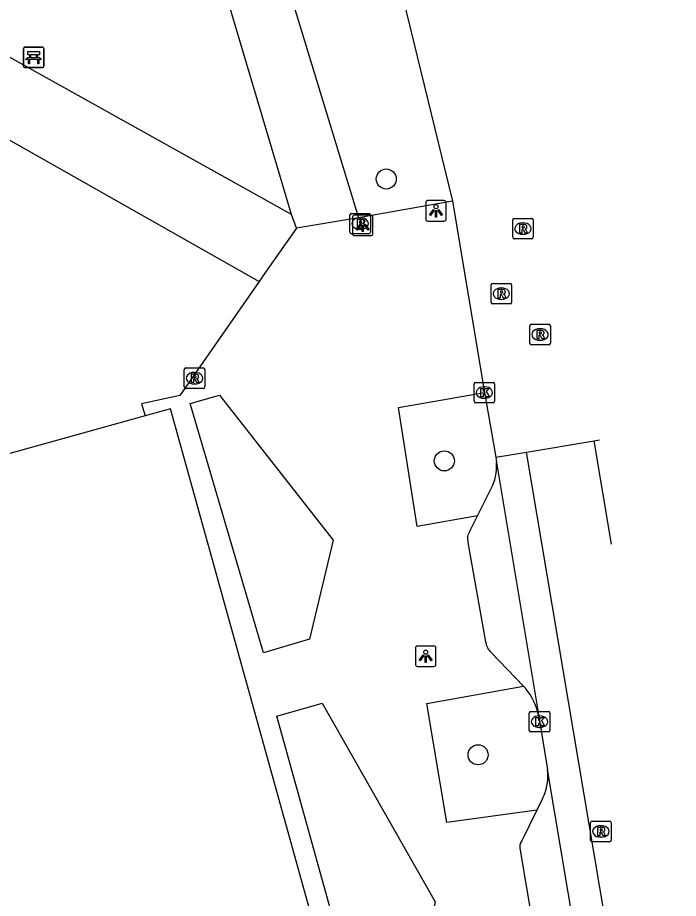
# Model space of a CAD drawing. Extents: x 163686 to 164493, y 382719 to 383870.
# Drawn here: x 164260 to 164292.21, y 383270.16 to 383313.12 of the extents above; entities that cross this region are included whole.
import ezdxf

# ---------------------------------------------------------------- set-up
doc = ezdxf.new("R2010")
doc.units = 0
for name, color, linetype in [('IMGEO_Bank', 7, 'Continuous'), ('IMGEO_Boom', 7, 'Continuous'), ('IMGEO_Brandkraan', 7, 'Continuous'), ('IMGEO_Kolk', 7, 'Continuous'), ('IMGEO_Lichtpunt', 7, 'Continuous'), ('IMGEO_Pand', 7, 'Continuous'), ('IMGEO_Parkeervlak_open', 7, 'Continuous'), ('IMGEO_Rijbaan_lokaal_gesloten', 7, 'Continuous'), ('IMGEO_Rijbaan_lokaal_open', 7, 'Continuous'), ('IMGEO_Rioolput', 7, 'Continuous'), ('IMGEO_Voetpad_gesloten', 7, 'Continuous'), ('IMGEO_Voetpad_open', 7, 'Continuous')]:
    doc.layers.add(name, color=color, linetype=linetype)

msp = doc.modelspace()

# ---------------------------------------------------------------- linework, layer by layer
at = {"layer": 'IMGEO_Bank'}
for p, q in [((164260.283, 383310.756), (164260.283, 383311.597)), ((164260.283, 383311.597), (164260.283, 383310.756)), ((164260.358, 383311.681), (164261.199, 383311.681)), ((164261.199, 383311.681), (164260.358, 383311.681)), ((164261.283, 383311.606), (164261.283, 383310.765)), ((164261.283, 383310.765), (164261.283, 383311.606)), ((164260.98, 383311.079), (164260.587, 383311.079)), ((164260.592, 383311.187), (164260.592, 383311.293)), ((164260.636, 383311.293), (164260.636, 383311.187)), ((164260.924, 383311.299), (164260.642, 383311.299)), ((164260.642, 383311.181), (164260.924, 383311.181)), ((164260.93, 383311.187), (164260.93, 383311.293)), ((164260.974, 383311.293), (164260.974, 383311.187)), ((164261.208, 383310.681), (164260.367, 383310.681)), ((164260.367, 383310.681), (164261.208, 383310.681))]:
    msp.add_line(p, q, dxfattribs=at)
for points in [[(164260.586, 383311.299), (164260.5, 383311.299), (164260.5, 383311.46), (164261.063, 383311.46), (164261.063, 383311.299), (164260.98, 383311.299)], [(164260.53, 383311.079), (164260.388, 383311.079), (164260.5, 383311.181), (164260.586, 383311.181)], [(164260.58, 383311.072), (164260.58, 383310.865), (164260.537, 383310.865), (164260.537, 383311.072)], [(164260.98, 383311.181), (164261.063, 383311.181), (164261.175, 383311.079), (164261.036, 383311.079)], [(164261.03, 383311.072), (164261.03, 383310.865), (164260.986, 383310.865), (164260.986, 383311.072)]]:
    msp.add_lwpolyline(points, dxfattribs=at)
for centre, radius, start, end in [((164260.361, 383311.603), 0.0779, 92.4484, 184.2845), ((164260.361, 383311.603), 0.0779, 92.4484, 184.2845), ((164261.205, 383311.603), 0.0779, 2.4484, 94.2845), ((164261.205, 383311.603), 0.0779, 2.4484, 94.2845), ((164260.53, 383311.072), 0.00671, 2.8957, 87.1043), ((164260.587, 383311.072), 0.00671, 92.8957, 177.1043), ((164260.585, 383311.292), 0.00671, 2.8957, 87.1043), ((164260.585, 383311.188), 0.00671, 272.8957, 357.1043), ((164260.642, 383311.292), 0.00671, 92.8957, 177.1043), ((164260.642, 383311.188), 0.00671, 182.8957, 267.1043), ((164260.924, 383311.292), 0.00671, 2.8957, 87.1043), ((164260.924, 383311.188), 0.00671, 272.8957, 357.1043), ((164260.981, 383311.292), 0.00671, 92.8957, 177.1043), ((164260.981, 383311.188), 0.00671, 182.8957, 267.1043), ((164260.979, 383311.072), 0.00671, 2.8957, 87.1043), ((164261.036, 383311.072), 0.00671, 92.8957, 177.1043), ((164260.361, 383310.759), 0.0779, 182.4484, 274.2845), ((164260.361, 383310.759), 0.0779, 182.4484, 274.2845), ((164261.205, 383310.759), 0.0779, 272.4484, 4.2845), ((164261.205, 383310.759), 0.0779, 272.4484, 4.2845)]:
    msp.add_arc(centre, radius, start, end, dxfattribs=at)
at = {"layer": 'IMGEO_Boom'}
for centre in [(164277.974, 383305.249), (164280.805, 383291.502), (164282.45, 383277.165)]:
    msp.add_circle(centre, 0.489, dxfattribs=at)
at = {"layer": 'IMGEO_Brandkraan'}
for p, q in [((164276.2, 383302.648), (164276.2, 383303.5)), ((164276.275, 383303.574), (164277.127, 383303.574)), ((164276.688, 383303.354), (164276.713, 383303.354)), ((164277.201, 383303.5), (164277.201, 383302.648)), ((164277.127, 383302.574), (164276.275, 383302.574)), ((164276.711, 383302.794), (164276.686, 383302.794))]:
    msp.add_line(p, q, dxfattribs=at)
for points in [[(164276.2, 383302.648), (164276.2, 383303.5)], [(164276.275, 383303.574), (164277.127, 383303.574)], [(164276.548, 383303.274), (164276.548, 383302.874), (164276.761, 383302.874)], [(164276.779, 383303.274), (164276.548, 383303.274)], [(164277.201, 383303.5), (164277.201, 383302.648)], [(164276.727, 383303.193), (164276.673, 383303.193), (164276.673, 383303.117)], [(164276.673, 383303.117), (164276.726, 383303.117)], [(164276.735, 383303.041), (164276.673, 383303.041), (164276.673, 383302.96)], [(164276.673, 383302.96), (164276.735, 383302.96)], [(164277.127, 383302.574), (164276.275, 383302.574)]]:
    msp.add_lwpolyline(points, dxfattribs=at)
for centre, radius, start, end in [((164276.277, 383303.498), 0.0765, 91.552, 178.448), ((164276.277, 383303.498), 0.0765, 91.552, 178.448), ((164276.783, 383303.129), 0.145, 59.4692, 91.5367), ((164276.808, 383303.176), 0.0922, 285.5137, 58.1501), ((164277.125, 383303.498), 0.0765, 1.552, 88.448), ((164277.125, 383303.498), 0.0765, 1.552, 88.448), ((164276.728, 383303.155), 0.0379, 267.8285, 90.9355), ((164276.736, 383303), 0.0404, 269.8759, 90.5077), ((164276.767, 383303.125), 0.251, 268.6676, 293.5347), ((164276.813, 383302.984), 0.105, 301.3115, 78.989), ((164276.277, 383302.65), 0.0765, 181.552, 268.448), ((164276.277, 383302.65), 0.0765, 181.552, 268.448), ((164277.125, 383302.65), 0.0765, 271.552, 358.448), ((164277.125, 383302.65), 0.0765, 271.552, 358.448)]:
    msp.add_arc(centre, radius, start, end, dxfattribs=at)
for centre, major_axis, ratio, start_param, end_param in [((164276.687, 383303.074), (-0.387, 0.002), 0.722429, 4.712389, 7.853982), ((164276.712, 383303.074), (-0.39, 0.002), 0.717154, 1.570796, 4.712389)]:
    msp.add_ellipse(centre, major_axis=major_axis, ratio=ratio, start_param=start_param, end_param=end_param, dxfattribs=at)
at = {"layer": 'IMGEO_Kolk'}
for p, q in [((164282.255, 383294.405), (164282.255, 383295.257)), ((164282.33, 383295.331), (164283.182, 383295.331)), ((164282.743, 383295.111), (164282.768, 383295.111)), ((164283.256, 383295.257), (164283.256, 383294.405)), ((164283.182, 383294.331), (164282.33, 383294.331)), ((164282.766, 383294.551), (164282.741, 383294.551)), ((164284.945, 383278.356), (164284.945, 383279.208)), ((164285.02, 383279.282), (164285.872, 383279.282)), ((164285.946, 383279.208), (164285.946, 383278.356)), ((164285.433, 383279.062), (164285.458, 383279.062)), ((164285.456, 383278.502), (164285.431, 383278.502)), ((164285.872, 383278.282), (164285.02, 383278.282))]:
    msp.add_line(p, q, dxfattribs=at)
for points in [[(164282.255, 383294.405), (164282.255, 383295.257)], [(164282.33, 383295.331), (164283.182, 383295.331)], [(164283.256, 383295.257), (164283.256, 383294.405)], [(164282.576, 383295.031), (164282.699, 383295.031), (164282.699, 383294.88), (164282.829, 383295.031), (164282.993, 383295.031), (164282.847, 383294.88), (164283, 383294.631), (164282.848, 383294.631), (164282.763, 383294.795), (164282.699, 383294.728), (164282.699, 383294.631), (164282.576, 383294.631), (164282.576, 383295.031)], [(164283.182, 383294.331), (164282.33, 383294.331)], [(164284.945, 383278.356), (164284.945, 383279.208)], [(164285.02, 383279.282), (164285.872, 383279.282)], [(164285.946, 383279.208), (164285.946, 383278.356)], [(164285.266, 383278.982), (164285.389, 383278.982), (164285.389, 383278.831), (164285.519, 383278.982), (164285.683, 383278.982), (164285.537, 383278.831), (164285.69, 383278.582), (164285.538, 383278.582), (164285.453, 383278.746), (164285.389, 383278.679), (164285.389, 383278.582), (164285.266, 383278.582), (164285.266, 383278.982)], [(164285.872, 383278.282), (164285.02, 383278.282)]]:
    msp.add_lwpolyline(points, dxfattribs=at)
for centre, start, end in [((164282.332, 383295.255), 91.552, 178.448), ((164282.332, 383295.255), 91.552, 178.448), ((164283.18, 383295.255), 1.552, 88.448), ((164283.18, 383295.255), 1.552, 88.448), ((164282.332, 383294.407), 181.552, 268.448), ((164282.332, 383294.407), 181.552, 268.448), ((164283.18, 383294.407), 271.552, 358.448), ((164283.18, 383294.407), 271.552, 358.448), ((164285.022, 383279.206), 91.552, 178.448), ((164285.022, 383279.206), 91.552, 178.448), ((164285.87, 383279.206), 1.552, 88.448), ((164285.87, 383279.206), 1.552, 88.448), ((164285.022, 383278.358), 181.552, 268.448), ((164285.022, 383278.358), 181.552, 268.448), ((164285.87, 383278.358), 271.552, 358.448), ((164285.87, 383278.358), 271.552, 358.448)]:
    msp.add_arc(centre, 0.0765, start, end, dxfattribs=at)
for centre, major_axis, ratio, start_param, end_param in [((164282.742, 383294.831), (-0.387, 0.002), 0.722429, 4.712389, 7.853982), ((164282.767, 383294.831), (-0.39, 0.002), 0.717154, 1.570796, 4.712389), ((164285.432, 383278.782), (-0.387, 0.002), 0.722429, 4.712389, 7.853982), ((164285.457, 383278.782), (-0.39, 0.002), 0.717154, 1.570796, 4.712389)]:
    msp.add_ellipse(centre, major_axis=major_axis, ratio=ratio, start_param=start_param, end_param=end_param, dxfattribs=at)
at = {"layer": 'IMGEO_Lichtpunt'}
for p, q in [((164279.898, 383304.101), (164279.898, 383303.294)), ((164279.898, 383304.101), (164279.898, 383303.294)), ((164280.8, 383304.196), (164279.992, 383304.196)), ((164280.8, 383304.196), (164279.992, 383304.196)), ((164280.894, 383303.294), (164280.894, 383304.101)), ((164280.894, 383303.294), (164280.894, 383304.101)), ((164276.326, 383303.387), (164276.326, 383302.58)), ((164276.326, 383303.387), (164276.326, 383302.58)), ((164277.228, 383303.482), (164276.42, 383303.482)), ((164277.228, 383303.482), (164276.42, 383303.482)), ((164277.322, 383302.58), (164277.322, 383303.387)), ((164277.322, 383302.58), (164277.322, 383303.387)), ((164279.992, 383303.2), (164280.8, 383303.2)), ((164279.992, 383303.2), (164280.8, 383303.2)), ((164276.42, 383302.486), (164277.228, 383302.486)), ((164276.42, 383302.486), (164277.228, 383302.486)), ((164279.398, 383282.374), (164279.398, 383281.567)), ((164279.398, 383282.374), (164279.398, 383281.567)), ((164280.3, 383282.469), (164279.492, 383282.469)), ((164280.3, 383282.469), (164279.492, 383282.469)), ((164280.394, 383281.567), (164280.394, 383282.374)), ((164280.394, 383281.567), (164280.394, 383282.374)), ((164279.492, 383281.473), (164280.3, 383281.473)), ((164279.492, 383281.473), (164280.3, 383281.473))]:
    msp.add_line(p, q, dxfattribs=at)
for points in [[(164280.272, 383303.765), (164280.311, 383303.737), (164280.123, 383303.475), (164280.085, 383303.502), (164280.272, 383303.765)], [(164280.374, 383303.717), (164280.421, 383303.717), (164280.421, 383303.395), (164280.374, 383303.395), (164280.374, 383303.717)], [(164280.484, 383303.737), (164280.522, 383303.764), (164280.709, 383303.502), (164280.67, 383303.474), (164280.484, 383303.737)], [(164276.7, 383303.051), (164276.739, 383303.023), (164276.551, 383302.761), (164276.513, 383302.788), (164276.7, 383303.051)], [(164276.802, 383303.003), (164276.849, 383303.003), (164276.849, 383302.681), (164276.802, 383302.681), (164276.802, 383303.003)], [(164276.912, 383303.023), (164276.95, 383303.05), (164277.137, 383302.788), (164277.098, 383302.76), (164276.912, 383303.023)], [(164279.772, 383282.038), (164279.811, 383282.01), (164279.623, 383281.748), (164279.585, 383281.775), (164279.772, 383282.038)], [(164279.874, 383281.99), (164279.921, 383281.99), (164279.921, 383281.668), (164279.874, 383281.668), (164279.874, 383281.99)], [(164279.984, 383282.01), (164280.022, 383282.037), (164280.209, 383281.775), (164280.17, 383281.747), (164279.984, 383282.01)]]:
    msp.add_lwpolyline(points, dxfattribs=at)
for centre in [(164280.397, 383303.899), (164276.825, 383303.185), (164279.897, 383282.172)]:
    msp.add_circle(centre, 0.0994, dxfattribs=at)
for centre, start, end in [((164279.992, 383304.101), 90, 180), ((164279.992, 383304.101), 90, 180), ((164280.8, 383304.101), 0, 90), ((164280.8, 383304.101), 0, 90), ((164276.42, 383303.387), 90, 180), ((164276.42, 383303.387), 90, 180), ((164277.228, 383303.387), 0, 90), ((164277.228, 383303.387), 0, 90), ((164279.992, 383303.294), 180, 270), ((164279.992, 383303.294), 180, 270), ((164280.8, 383303.294), 270, 0), ((164280.8, 383303.294), 270, 360), ((164276.42, 383302.58), 180, 270), ((164276.42, 383302.58), 180, 270), ((164277.228, 383302.58), 270, 0), ((164277.228, 383302.58), 270, 360), ((164279.492, 383282.374), 90, 180), ((164279.492, 383282.374), 90, 180), ((164280.3, 383282.374), 0, 90), ((164280.3, 383282.374), 0, 90), ((164279.492, 383281.567), 180, 270), ((164279.492, 383281.567), 180, 270), ((164280.3, 383281.567), 270, 0), ((164280.3, 383281.567), 270, 360)]:
    msp.add_arc(centre, 0.0946, start, end, dxfattribs=at)
at = {"layer": 'IMGEO_Pand'}
for points in [[(164278.847, 383251.925), (164276.385, 383260.917), (164276.645, 383260.989), (164267.45, 383294.04), (164266.219, 383293.698)], [(164266.219, 383293.698), (164249.278, 383288.989)]]:
    msp.add_lwpolyline(points, dxfattribs=at)
at = {"layer": 'IMGEO_Parkeervlak_open'}
for points in [[(164282.426, 383288.817), (164283.061, 383290.093)], [(164284.757, 383280.412), (164284.662, 383280.511)], [(164285.594, 383275.035), (164285.314, 383274.468)]]:
    msp.add_lwpolyline(points, dxfattribs=at)
for centre, radius, start, end in [((164281.023, 383291.226), 2.332, 330.9386, 4.9071), ((164282.171, 383278.329), 3.321, 12.2623, 38.8547), ((164283.43, 383276.123), 2.422, 333.3088, 7.7403)]:
    msp.add_arc(centre, radius, start, end, dxfattribs=at)
at = {"layer": 'IMGEO_Rijbaan_lokaal_gesloten'}
for points in [[(164288.953, 383287.444), (164288.11, 383292.478)], [(164283.31, 383291.683), (164283.346, 383291.425)], [(164292.197, 383248.004), (164284.81, 383291.926)], [(164283.346, 383291.425), (164285.416, 383279.034)], [(164285.416, 383279.034), (164285.83, 383276.449)], [(164292.214, 383238.421), (164285.83, 383276.449)]]:
    msp.add_lwpolyline(points, dxfattribs=at)
at = {"layer": 'IMGEO_Rijbaan_lokaal_open'}
for points in [[(164278.785, 383314.101), (164281.198, 383304.172)], [(164281.198, 383304.172), (164282.756, 383294.831)], [(164282.756, 383294.831), (164283.31, 383291.683)], [(164288.11, 383292.478), (164288.37, 383292.527)], [(164284.81, 383291.926), (164288.11, 383292.478)], [(164283.31, 383291.683), (164284.81, 383291.926)]]:
    msp.add_lwpolyline(points, dxfattribs=at)
at = {"layer": 'IMGEO_Rioolput'}
for p, q in [((164284.137, 383302.404), (164284.137, 383303.256)), ((164284.212, 383303.33), (164285.064, 383303.33)), ((164285.138, 383303.256), (164285.138, 383302.404)), ((164284.625, 383303.11), (164284.65, 383303.11)), ((164284.648, 383302.55), (164284.623, 383302.55)), ((164285.064, 383302.33), (164284.212, 383302.33)), ((164283.082, 383299.23), (164283.082, 383300.082)), ((164283.157, 383300.156), (164284.009, 383300.156)), ((164283.57, 383299.936), (164283.595, 383299.936)), ((164284.083, 383300.082), (164284.083, 383299.23)), ((164283.593, 383299.376), (164283.568, 383299.376)), ((164284.009, 383299.156), (164283.157, 383299.156)), ((164284.972, 383297.238), (164284.972, 383298.09)), ((164285.047, 383298.164), (164285.899, 383298.164)), ((164285.973, 383298.09), (164285.973, 383297.238)), ((164285.46, 383297.944), (164285.485, 383297.944)), ((164285.483, 383297.384), (164285.458, 383297.384)), ((164285.899, 383297.164), (164285.047, 383297.164)), ((164268.128, 383295.107), (164268.128, 383295.959)), ((164268.203, 383296.033), (164269.055, 383296.033)), ((164269.129, 383295.959), (164269.129, 383295.107)), ((164268.616, 383295.813), (164268.641, 383295.813)), ((164268.639, 383295.253), (164268.614, 383295.253)), ((164269.055, 383295.033), (164268.203, 383295.033)), ((164287.935, 383273), (164287.935, 383273.852)), ((164288.01, 383273.926), (164288.862, 383273.926)), ((164288.423, 383273.706), (164288.448, 383273.706)), ((164288.936, 383273.852), (164288.936, 383273)), ((164288.862, 383272.926), (164288.01, 383272.926)), ((164288.446, 383273.146), (164288.421, 383273.146))]:
    msp.add_line(p, q, dxfattribs=at)
for points in [[(164284.137, 383302.404), (164284.137, 383303.256)], [(164284.212, 383303.33), (164285.064, 383303.33)], [(164285.138, 383303.256), (164285.138, 383302.404)], [(164284.726, 383303.028), (164284.474, 383303.03), (164284.474, 383302.63)], [(164284.652, 383302.949), (164284.598, 383302.949), (164284.598, 383302.868)], [(164284.598, 383302.868), (164284.65, 383302.868)], [(164284.474, 383302.63), (164284.598, 383302.63), (164284.598, 383302.792), (164284.609, 383302.792)], [(164284.656, 383302.763), (164284.727, 383302.63), (164284.867, 383302.63), (164284.802, 383302.756)], [(164285.064, 383302.33), (164284.212, 383302.33)], [(164283.082, 383299.23), (164283.082, 383300.082)], [(164283.157, 383300.156), (164284.009, 383300.156)], [(164283.671, 383299.854), (164283.419, 383299.856), (164283.419, 383299.456)], [(164284.083, 383300.082), (164284.083, 383299.23)], [(164283.419, 383299.456), (164283.543, 383299.456), (164283.543, 383299.618), (164283.554, 383299.618)], [(164283.597, 383299.775), (164283.543, 383299.775), (164283.543, 383299.694)], [(164283.543, 383299.694), (164283.595, 383299.694)], [(164283.601, 383299.589), (164283.672, 383299.456), (164283.812, 383299.456), (164283.747, 383299.582)], [(164284.009, 383299.156), (164283.157, 383299.156)], [(164284.972, 383297.238), (164284.972, 383298.09)], [(164285.047, 383298.164), (164285.899, 383298.164)], [(164285.973, 383298.09), (164285.973, 383297.238)], [(164285.561, 383297.862), (164285.309, 383297.864), (164285.309, 383297.464)], [(164285.487, 383297.783), (164285.433, 383297.783), (164285.433, 383297.702)], [(164285.433, 383297.702), (164285.485, 383297.702)], [(164285.309, 383297.464), (164285.433, 383297.464), (164285.433, 383297.626), (164285.444, 383297.626)], [(164285.491, 383297.597), (164285.562, 383297.464), (164285.702, 383297.464), (164285.637, 383297.59)], [(164285.899, 383297.164), (164285.047, 383297.164)], [(164268.128, 383295.107), (164268.128, 383295.959)], [(164268.203, 383296.033), (164269.055, 383296.033)], [(164269.129, 383295.959), (164269.129, 383295.107)], [(164268.717, 383295.731), (164268.465, 383295.733), (164268.465, 383295.333)], [(164268.643, 383295.652), (164268.589, 383295.652), (164268.589, 383295.571)], [(164268.589, 383295.571), (164268.641, 383295.571)], [(164268.465, 383295.333), (164268.589, 383295.333), (164268.589, 383295.495), (164268.6, 383295.495)], [(164268.647, 383295.466), (164268.718, 383295.333), (164268.858, 383295.333), (164268.793, 383295.459)], [(164269.055, 383295.033), (164268.203, 383295.033)], [(164287.935, 383273), (164287.935, 383273.852)], [(164288.01, 383273.926), (164288.862, 383273.926)], [(164288.524, 383273.624), (164288.272, 383273.626), (164288.272, 383273.226)], [(164288.936, 383273.852), (164288.936, 383273)], [(164288.272, 383273.226), (164288.396, 383273.226), (164288.396, 383273.388), (164288.407, 383273.388)], [(164288.45, 383273.545), (164288.396, 383273.545), (164288.396, 383273.464)], [(164288.396, 383273.464), (164288.448, 383273.464)], [(164288.454, 383273.359), (164288.525, 383273.226), (164288.665, 383273.226), (164288.6, 383273.352)], [(164288.862, 383272.926), (164288.01, 383272.926)]]:
    msp.add_lwpolyline(points, dxfattribs=at)
for centre, radius, start, end in [((164284.214, 383303.254), 0.0765, 91.552, 178.448), ((164284.214, 383303.254), 0.0765, 91.552, 178.448), ((164285.062, 383303.254), 0.0765, 1.552, 88.448), ((164285.062, 383303.254), 0.0765, 1.552, 88.448), ((164284.634, 383303.057), 0.19, 274.7715, 282.9687), ((164284.658, 383302.853), 0.0964, 77.0061, 93.1865), ((164284.672, 383302.91), 0.0378, 276.6634, 79.6772), ((164284.725, 383302.918), 0.109, 350.3612, 89.416), ((164284.723, 383302.918), 0.112, 277.5842, 350.9817), ((164284.707, 383302.703), 0.108, 29.5134, 73.7905), ((164284.214, 383302.406), 0.0765, 181.552, 268.448), ((164284.214, 383302.406), 0.0765, 181.552, 268.448), ((164284.608, 383302.739), 0.0533, 26.0293, 88.6989), ((164285.062, 383302.406), 0.0765, 271.552, 358.448), ((164285.062, 383302.406), 0.0765, 271.552, 358.448), ((164283.159, 383300.08), 0.0765, 91.552, 178.448), ((164283.159, 383300.08), 0.0765, 91.552, 178.448), ((164283.67, 383299.744), 0.109, 350.3612, 89.416), ((164284.007, 383300.08), 0.0765, 1.552, 88.448), ((164284.007, 383300.08), 0.0765, 1.552, 88.448), ((164283.553, 383299.565), 0.0533, 26.0293, 88.6989), ((164283.579, 383299.883), 0.19, 274.7715, 282.9687), ((164283.603, 383299.679), 0.0964, 77.0061, 93.1865), ((164283.617, 383299.736), 0.0378, 276.6634, 79.6772), ((164283.668, 383299.744), 0.112, 277.5842, 350.9817), ((164283.652, 383299.529), 0.108, 29.5134, 73.7905), ((164283.159, 383299.232), 0.0765, 181.552, 268.448), ((164283.159, 383299.232), 0.0765, 181.552, 268.448), ((164284.007, 383299.232), 0.0765, 271.552, 358.448), ((164284.007, 383299.232), 0.0765, 271.552, 358.448), ((164285.049, 383298.088), 0.0765, 91.552, 178.448), ((164285.049, 383298.088), 0.0765, 91.552, 178.448), ((164285.897, 383298.088), 0.0765, 1.552, 88.448), ((164285.897, 383298.088), 0.0765, 1.552, 88.448), ((164285.469, 383297.891), 0.19, 274.7715, 282.9687), ((164285.493, 383297.687), 0.0964, 77.0061, 93.1865), ((164285.507, 383297.744), 0.0378, 276.6634, 79.6772), ((164285.56, 383297.752), 0.109, 350.3612, 89.416), ((164285.558, 383297.752), 0.112, 277.5842, 350.9817), ((164285.049, 383297.24), 0.0765, 181.552, 268.448), ((164285.049, 383297.24), 0.0765, 181.552, 268.448), ((164285.443, 383297.573), 0.0533, 26.0293, 88.6989), ((164285.542, 383297.537), 0.108, 29.5134, 73.7905), ((164285.897, 383297.24), 0.0765, 271.552, 358.448), ((164285.897, 383297.24), 0.0765, 271.552, 358.448), ((164268.205, 383295.957), 0.0765, 91.552, 178.448), ((164268.205, 383295.957), 0.0765, 91.552, 178.448), ((164269.053, 383295.957), 0.0765, 1.552, 88.448), ((164269.053, 383295.957), 0.0765, 1.552, 88.448), ((164268.625, 383295.76), 0.19, 274.7715, 282.9687), ((164268.649, 383295.556), 0.0964, 77.0061, 93.1865), ((164268.663, 383295.613), 0.0378, 276.6634, 79.6772), ((164268.716, 383295.621), 0.109, 350.3612, 89.416), ((164268.714, 383295.621), 0.112, 277.5842, 350.9817), ((164268.698, 383295.406), 0.108, 29.5134, 73.7905), ((164268.205, 383295.109), 0.0765, 181.552, 268.448), ((164268.205, 383295.109), 0.0765, 181.552, 268.448), ((164268.599, 383295.442), 0.0533, 26.0293, 88.6989), ((164269.053, 383295.109), 0.0765, 271.552, 358.448), ((164269.053, 383295.109), 0.0765, 271.552, 358.448), ((164288.012, 383273.85), 0.0765, 91.552, 178.448), ((164288.012, 383273.85), 0.0765, 91.552, 178.448), ((164288.523, 383273.514), 0.109, 350.3612, 89.416), ((164288.86, 383273.85), 0.0765, 1.552, 88.448), ((164288.86, 383273.85), 0.0765, 1.552, 88.448), ((164288.406, 383273.335), 0.0533, 26.0293, 88.6989), ((164288.432, 383273.653), 0.19, 274.7715, 282.9687), ((164288.456, 383273.449), 0.0964, 77.0061, 93.1865), ((164288.47, 383273.506), 0.0378, 276.6634, 79.6772), ((164288.521, 383273.514), 0.112, 277.5842, 350.9817), ((164288.505, 383273.299), 0.108, 29.5134, 73.7905), ((164288.012, 383273.002), 0.0765, 181.552, 268.448), ((164288.012, 383273.002), 0.0765, 181.552, 268.448), ((164288.86, 383273.002), 0.0765, 271.552, 358.448), ((164288.86, 383273.002), 0.0765, 271.552, 358.448)]:
    msp.add_arc(centre, radius, start, end, dxfattribs=at)
for centre, major_axis, ratio, start_param, end_param in [((164284.624, 383302.83), (-0.387, 0.002), 0.722429, 4.712389, 7.853982), ((164284.649, 383302.83), (-0.39, 0.002), 0.717154, 1.570796, 4.712389), ((164283.569, 383299.656), (-0.387, 0.002), 0.722429, 4.712389, 7.853982), ((164283.594, 383299.656), (-0.39, 0.002), 0.717154, 1.570796, 4.712389), ((164285.459, 383297.664), (-0.387, 0.002), 0.722429, 4.712389, 7.853982), ((164285.484, 383297.664), (-0.39, 0.002), 0.717154, 1.570796, 4.712389), ((164268.615, 383295.533), (-0.387, 0.002), 0.722429, 4.712389, 7.853982), ((164268.64, 383295.533), (-0.39, 0.002), 0.717154, 1.570796, 4.712389), ((164288.422, 383273.426), (-0.387, 0.002), 0.722429, 4.712389, 7.853982), ((164288.447, 383273.426), (-0.39, 0.002), 0.717154, 1.570796, 4.712389)]:
    msp.add_ellipse(centre, major_axis=major_axis, ratio=ratio, start_param=start_param, end_param=end_param, dxfattribs=at)
at = {"layer": 'IMGEO_Voetpad_gesloten'}
for points in [[(164273.357, 383303.524), (164236.932, 383323.85)], [(164233.405, 383321.815), (164246.121, 383314.802), (164271.778, 383300.248)], [(164273.596, 383302.856), (164273.357, 383303.524)], [(164273.596, 383302.856), (164271.981, 383300.54), (164271.778, 383300.248)]]:
    msp.add_lwpolyline(points, dxfattribs=at)
at = {"layer": 'IMGEO_Voetpad_open'}
for points in [[(164273.357, 383303.524), (164269.732, 383315.722), (164267.127, 383323.105), (164262.364, 383335.114), (164261.065, 383337.798)], [(164265.951, 383334.192), (164269.947, 383324.185), (164272.594, 383316.588), (164276.614, 383303.361)], [(164281.198, 383304.172), (164276.614, 383303.361)], [(164276.614, 383303.361), (164273.596, 383302.856)], [(164271.778, 383300.248), (164267.906, 383294.694), (164266.05, 383294.284), (164266.219, 383293.698)], [(164271.993, 383282.135), (164268.415, 383294.294), (164269.841, 383294.7), (164275.391, 383287.627), (164274.225, 383282.799), (164271.993, 383282.135)], [(164282.426, 383288.817), (164279.479, 383288.296), (164278.566, 383294.11), (164282.756, 383294.831)], [(164282.053, 383288.068), (164282.426, 383288.817)], [(164282.822, 383282.682), (164281.972, 383287.521)], [(164284.662, 383280.511), (164283.092, 383282.149)], [(164285.314, 383274.468), (164280.929, 383273.863), (164279.956, 383279.663), (164284.662, 383280.511)], [(164278.745, 383262.359), (164277.389, 383261.96), (164272.639, 383279.048), (164274.846, 383279.679), (164280.362, 383269.987), (164278.745, 383262.359)], [(164285.314, 383274.468), (164284.578, 383272.974)], [(164284.507, 383272.513), (164290.661, 383235.896)]]:
    msp.add_lwpolyline(points, dxfattribs=at)
for centre, radius, start, end in [((164282.477, 383287.726), 0.545, 141.0755, 202.0781), ((164283.659, 383282.771), 0.842, 186.0825, 227.648), ((164285.022, 383272.67), 0.538, 145.5527, 196.9363)]:
    msp.add_arc(centre, radius, start, end, dxfattribs=at)

doc.saveas('drawing.dxf')
